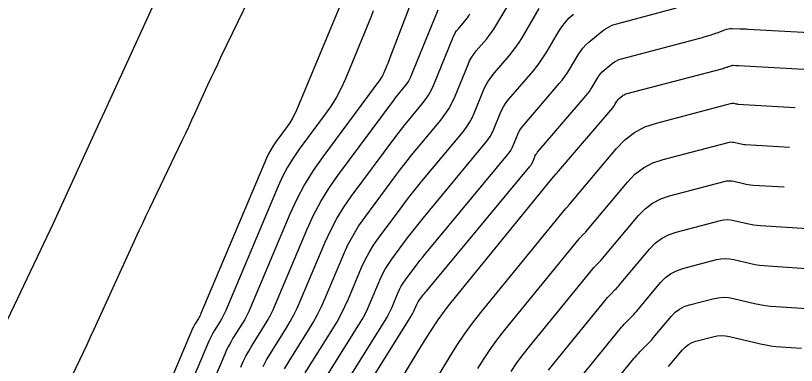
# Model space of a CAD drawing. Extents: x 658976 to 668721, y 639543 to 647196.
# Drawn here: x 662205.5 to 662275.7, y 642477.5 to 642508.9 of the extents above; entities that cross this region are included whole.
import ezdxf

# ---------------------------------------------------------------- set-up
doc = ezdxf.new("R2010")
doc.units = 0
doc.layers.add('Ex_Major Contours', color=7, linetype='Continuous')
doc.layers.add('Ex_Minor Contours', color=7, linetype='Continuous')

msp = doc.modelspace()

# ---------------------------------------------------------------- linework, layer by layer
at = {"layer": 'Ex_Major Contours'}
for points in [[(662240.913, 642509.639), (662239.177, 642505.117), (662239.111, 642504.947), (662239.044, 642504.776), (662238.975, 642504.606), (662238.905, 642504.437), (662238.624, 642503.761), (662238.549, 642503.594), (662238.464, 642503.433), (662238.369, 642503.278), (662238.265, 642503.128), (662233.135, 642496.216), (662232.283, 642494.992), (662231.508, 642493.725), (662230.81, 642492.413), (662230.19, 642491.057), (662226.657, 642482.683), (662226.495, 642482.318), (662226.318, 642481.961), (662226.127, 642481.61), (662225.922, 642481.267), (662225.074, 642479.909), (662224.869, 642479.566), (662224.678, 642479.216), (662224.501, 642478.858), (662224.339, 642478.493), (662220.127, 642468.534)], [(662232.884, 642475.519), (662236.388, 642481.13), (662236.671, 642481.604), (662236.935, 642482.088), (662237.179, 642482.582), (662237.404, 642483.086), (662238.263, 642485.122), (662238.492, 642485.623), (662238.75, 642486.108), (662239.036, 642486.576), (662239.351, 642487.028), (662240.759, 642488.926), (662241.107, 642489.387), (662241.46, 642489.844), (662241.82, 642490.296), (662242.187, 642490.743), (662247.746, 642497.434), (662247.975, 642497.732), (662248.179, 642498.044), (662248.359, 642498.372), (662248.514, 642498.714), (662249.084, 642500.113), (662249.24, 642500.455), (662249.421, 642500.781), (662249.628, 642501.092), (662249.861, 642501.386), (662252.036, 642503.924), (662252.371, 642504.332), (662252.686, 642504.754), (662252.983, 642505.189), (662253.26, 642505.638), (662254.331, 642507.462), (662254.617, 642507.903), (662254.937, 642508.314), (662255.292, 642508.695), (662255.682, 642509.046)], [(662247.058, 642477.182), (662247.63, 642478.094), (662248.233, 642478.984), (662248.868, 642479.852), (662249.533, 642480.699), (662256.178, 642488.846), (662256.224, 642488.901), (662256.272, 642488.955), (662256.321, 642489.008), (662256.371, 642489.059), (662256.574, 642489.262), (662256.625, 642489.314), (662256.674, 642489.366), (662256.722, 642489.42), (662256.768, 642489.475), (662260.511, 642493.952), (662261.191, 642494.653), (662261.952, 642495.226), (662262.794, 642495.67), (662263.718, 642495.987), (662269.557, 642497.517), (662269.687, 642497.543), (662269.816, 642497.553), (662269.946, 642497.547), (662270.076, 642497.524), (662270.596, 642497.402), (662270.727, 642497.375), (662270.858, 642497.352), (662270.99, 642497.336), (662271.123, 642497.325), (662275.087, 642497.073)], [(662264.194, 642477.363), (662264.355, 642477.551), (662265.469, 642478.885), (662265.723, 642479.146), (662266.007, 642479.36), (662266.322, 642479.526), (662266.666, 642479.644), (662268.194, 642480.044), (662268.568, 642480.119), (662268.944, 642480.147), (662269.32, 642480.129), (662269.696, 642480.064), (662272.483, 642479.411), (662272.934, 642479.316), (662273.387, 642479.239), (662273.843, 642479.181), (662274.302, 642479.143), (662276.143, 642479.026)]]:
    msp.add_lwpolyline(points, dxfattribs=at)
at = {"layer": 'Ex_Minor Contours'}
for points in [[(662208.753, 642472.617), (662211.311, 642477.974), (662211.638, 642478.662), (662211.962, 642479.352), (662212.283, 642480.043), (662212.602, 642480.736), (662216.346, 642488.923), (662216.655, 642489.594), (662216.966, 642490.263), (662217.281, 642490.931), (662217.598, 642491.598), (662220.508, 642497.672), (662220.804, 642498.295), (662221.098, 642498.918), (662221.389, 642499.543), (662221.677, 642500.169), (662222.825, 642502.676), (662223.114, 642503.303), (662223.405, 642503.927), (662223.699, 642504.551), (662223.995, 642505.173), (662227.083, 642511.609)], [(662229.71, 642477.165), (662230.128, 642477.865), (662231.858, 642480.634), (662232.276, 642481.334), (662232.665, 642482.049), (662233.026, 642482.778), (662233.357, 642483.523), (662234.998, 642487.412), (662235.403, 642488.296), (662235.858, 642489.152), (662236.363, 642489.979), (662236.919, 642490.777), (662239.706, 642494.532), (662240.168, 642495.145), (662240.638, 642495.752), (662241.116, 642496.353), (662241.603, 642496.947), (662243.737, 642499.516), (662244.122, 642500.015), (662244.464, 642500.54), (662244.766, 642501.09), (662245.026, 642501.664), (662246.19, 642504.518), (662246.338, 642504.844), (662246.511, 642505.156), (662246.709, 642505.452), (662246.931, 642505.733), (662247.87, 642506.828), (662248.098, 642507.106), (662248.313, 642507.394), (662248.515, 642507.69), (662248.704, 642507.997), (662250.837, 642511.627)], [(662203.322, 642478.485), (662208.942, 642490.269), (662209.097, 642490.594), (662209.25, 642490.921), (662209.402, 642491.248), (662209.552, 642491.575), (662213.265, 642499.692), (662213.276, 642499.716), (662213.287, 642499.741), (662213.299, 642499.766), (662213.311, 642499.79), (662213.357, 642499.888), (662213.369, 642499.912), (662213.381, 642499.937), (662213.392, 642499.961), (662213.403, 642499.986), (662218.507, 642511.134)], [(662235.353, 642511.42), (662230.773, 642500.404), (662230.599, 642500.017), (662230.401, 642499.643), (662230.181, 642499.282), (662229.939, 642498.934), (662228.924, 642497.566), (662228.682, 642497.218), (662228.461, 642496.857), (662228.262, 642496.484), (662228.086, 642496.098), (662222.191, 642482.124), (662222.141, 642482.012), (662222.087, 642481.902), (662222.028, 642481.794), (662221.965, 642481.689), (662221.705, 642481.272), (662221.642, 642481.167), (662221.583, 642481.059), (662221.529, 642480.95), (662221.479, 642480.838), (662215.455, 642466.594)], [(662225.768, 642477.321), (662225.988, 642477.813), (662226.226, 642478.294), (662226.483, 642478.766), (662226.759, 642479.228), (662227.901, 642481.056), (662228.177, 642481.518), (662228.434, 642481.99), (662228.672, 642482.472), (662228.891, 642482.963), (662231.733, 642489.702), (662232.313, 642490.97), (662232.966, 642492.196), (662233.69, 642493.381), (662234.487, 642494.525), (662239.545, 642501.34), (662239.671, 642501.507), (662239.799, 642501.673), (662239.93, 642501.837), (662240.062, 642501.999), (662240.598, 642502.644), (662240.725, 642502.809), (662240.839, 642502.983), (662240.939, 642503.165), (662241.025, 642503.355), (662243.497, 642509.417)], [(662231.572, 642476.797), (662234.039, 642480.747), (662234.43, 642481.402), (662234.795, 642482.071), (662235.132, 642482.754), (662235.442, 642483.451), (662236.63, 642486.267), (662236.947, 642486.96), (662237.304, 642487.63), (662237.7, 642488.278), (662238.135, 642488.902), (662240.082, 642491.526), (662240.563, 642492.164), (662241.052, 642492.796), (662241.55, 642493.421), (662242.056, 642494.039), (662245.741, 642498.475), (662246.048, 642498.874), (662246.322, 642499.292), (662246.562, 642499.731), (662246.77, 642500.189), (662247.536, 642502.069), (662247.743, 642502.524), (662247.984, 642502.957), (662248.26, 642503.37), (662248.57, 642503.762), (662249.878, 642505.288), (662250.196, 642505.676), (662250.495, 642506.077), (662250.777, 642506.49), (662251.041, 642506.917), (662252.584, 642509.544)], [(662234.196, 642474.241), (662238.738, 642481.513), (662238.913, 642481.806), (662239.075, 642482.104), (662239.226, 642482.409), (662239.365, 642482.72), (662239.895, 642483.978), (662240.036, 642484.287), (662240.196, 642484.586), (662240.372, 642484.875), (662240.567, 642485.154), (662241.436, 642486.325), (662241.651, 642486.61), (662241.869, 642486.892), (662242.091, 642487.171), (662242.317, 642487.447), (662249.75, 642496.393), (662249.901, 642496.59), (662250.036, 642496.796), (662250.155, 642497.013), (662250.258, 642497.239), (662250.635, 642498.164), (662250.737, 642498.39), (662250.857, 642498.606), (662250.994, 642498.811), (662251.148, 642499.006), (662254.42, 642502.822), (662254.662, 642503.117), (662254.89, 642503.422), (662255.104, 642503.737), (662255.304, 642504.061), (662256.078, 642505.379), (662256.285, 642505.697), (662256.516, 642505.994), (662256.773, 642506.27), (662257.055, 642506.524), (662258.235, 642507.499), (662258.54, 642507.724), (662258.863, 642507.913), (662259.205, 642508.066), (662259.565, 642508.182), (662264.91, 642509.595)], [(662237.679, 642509.329), (662237.481, 642508.819), (662237.279, 642508.31), (662237.074, 642507.802), (662236.866, 642507.296), (662235.17, 642503.217), (662234.793, 642502.382), (662234.367, 642501.575), (662233.893, 642500.796), (662233.37, 642500.044), (662231.03, 642496.891), (662230.482, 642496.105), (662229.984, 642495.291), (662229.536, 642494.449), (662229.138, 642493.578), (662224.424, 642482.403), (662224.318, 642482.165), (662224.202, 642481.931), (662224.078, 642481.702), (662223.944, 642481.478), (662223.39, 642480.591), (662223.256, 642480.367), (662223.131, 642480.138), (662223.015, 642479.904), (662222.909, 642479.666), (662217.791, 642467.564)], [(662227.773, 642477.372), (662228.097, 642477.966), (662228.444, 642478.547), (662229.879, 642480.845), (662230.226, 642481.426), (662230.55, 642482.019), (662230.849, 642482.625), (662231.124, 642483.243), (662233.366, 642488.557), (662233.858, 642489.633), (662234.412, 642490.674), (662235.027, 642491.68), (662235.703, 642492.651), (662239.625, 642497.936), (662239.919, 642498.326), (662240.218, 642498.712), (662240.523, 642499.095), (662240.833, 642499.473), (662242.082, 642500.977), (662242.378, 642501.362), (662242.643, 642501.767), (662242.875, 642502.191), (662243.076, 642502.634), (662244.843, 642506.968), (662244.933, 642507.165), (662245.038, 642507.354), (662245.158, 642507.533), (662245.293, 642507.704), (662245.861, 642508.367), (662246, 642508.536), (662246.13, 642508.71), (662246.253, 642508.89), (662246.367, 642509.076)], [(662235.507, 642472.963), (662241.088, 642481.896), (662241.154, 642482.007), (662241.216, 642482.121), (662241.273, 642482.237), (662241.326, 642482.355), (662241.527, 642482.833), (662241.581, 642482.95), (662241.642, 642483.064), (662241.709, 642483.174), (662241.783, 642483.28), (662242.113, 642483.725), (662242.195, 642483.833), (662242.278, 642483.94), (662242.362, 642484.047), (662242.448, 642484.151), (662251.754, 642495.352), (662251.828, 642495.448), (662251.894, 642495.549), (662251.951, 642495.654), (662252.001, 642495.764), (662252.185, 642496.215), (662252.235, 642496.325), (662252.294, 642496.43), (662252.36, 642496.53), (662252.435, 642496.625), (662256.804, 642501.721), (662256.953, 642501.903), (662257.093, 642502.09), (662257.225, 642502.284), (662257.349, 642502.484), (662257.826, 642503.296), (662257.953, 642503.492), (662258.095, 642503.675), (662258.253, 642503.845), (662258.427, 642504.002), (662259.155, 642504.602), (662259.342, 642504.741), (662259.541, 642504.857), (662259.752, 642504.951), (662259.974, 642505.023), (662267.005, 642506.882), (662267.137, 642506.917), (662267.268, 642506.954), (662267.398, 642506.992), (662267.529, 642507.032), (662268.048, 642507.195), (662268.178, 642507.236), (662268.307, 642507.279), (662268.435, 642507.324), (662268.563, 642507.371), (662269.25, 642507.628), (662269.408, 642507.679), (662269.569, 642507.715), (662269.733, 642507.735), (662269.899, 642507.74), (662270.633, 642507.727), (662270.812, 642507.723), (662270.99, 642507.717), (662271.168, 642507.71), (662271.346, 642507.7), (662281.265, 642507.144)], [(662237.944, 642472.51), (662242.03, 642479.285), (662242.756, 642480.443), (662243.522, 642481.572), (662244.327, 642482.674), (662245.172, 642483.748), (662253.719, 642494.228), (662253.724, 642494.234), (662253.733, 642494.242), (662253.734, 642494.244), (662254.076, 642494.653), (662254.133, 642494.721), (662254.191, 642494.789), (662254.248, 642494.857), (662254.307, 642494.925), (662259.188, 642500.619), (662259.244, 642500.688), (662259.297, 642500.759), (662259.347, 642500.832), (662259.393, 642500.907), (662259.573, 642501.213), (662259.621, 642501.287), (662259.675, 642501.356), (662259.734, 642501.42), (662259.8, 642501.479), (662260.074, 642501.706), (662260.145, 642501.758), (662260.22, 642501.802), (662260.299, 642501.837), (662260.383, 642501.864), (662269.1, 642504.168), (662269.142, 642504.18), (662269.184, 642504.192), (662269.226, 642504.204), (662269.267, 642504.217), (662269.433, 642504.268), (662269.475, 642504.282), (662269.516, 642504.295), (662269.557, 642504.31), (662269.598, 642504.325), (662269.817, 642504.407), (662269.868, 642504.423), (662269.919, 642504.434), (662269.971, 642504.441), (662270.024, 642504.442), (662270.259, 642504.438), (662270.316, 642504.437), (662270.373, 642504.435), (662270.429, 642504.433), (662270.486, 642504.43), (662282.779, 642503.74)], [(662241.168, 642472.637), (662244.544, 642478.234), (662245.193, 642479.268), (662245.878, 642480.278), (662246.597, 642481.263), (662247.353, 642482.223), (662254.949, 642491.537), (662254.972, 642491.565), (662254.997, 642491.593), (662255.022, 642491.62), (662255.047, 642491.646), (662255.152, 642491.751), (662255.178, 642491.777), (662255.203, 642491.804), (662255.227, 642491.831), (662255.251, 642491.859), (662259.52, 642496.966), (662260.285, 642497.754), (662261.141, 642498.399), (662262.089, 642498.899), (662263.128, 642499.256), (662269.901, 642501.031), (662269.945, 642501.039), (662269.99, 642501.043), (662270.035, 642501.041), (662270.081, 642501.033), (662270.261, 642500.991), (662270.306, 642500.981), (662270.352, 642500.973), (662270.398, 642500.968), (662270.444, 642500.964), (662275.573, 642500.638)], [(662250.067, 642476.92), (662250.589, 642477.69), (662251.138, 642478.442), (662251.714, 642479.174), (662257.407, 642486.155), (662257.476, 642486.237), (662257.547, 642486.317), (662257.619, 642486.395), (662257.694, 642486.472), (662257.997, 642486.774), (662258.072, 642486.851), (662258.145, 642486.929), (662258.216, 642487.009), (662258.286, 642487.09), (662261.503, 642490.939), (662262.098, 642491.552), (662262.763, 642492.052), (662263.5, 642492.441), (662264.308, 642492.718), (662269.214, 642494.004), (662269.428, 642494.047), (662269.642, 642494.063), (662269.856, 642494.053), (662270.071, 642494.016), (662270.931, 642493.814), (662271.147, 642493.768), (662271.364, 642493.732), (662271.582, 642493.704), (662271.802, 642493.685), (662274.6, 642493.508)], [(662253.408, 642477.031), (662253.894, 642477.649), (662258.637, 642483.464), (662258.728, 642483.573), (662258.822, 642483.679), (662258.918, 642483.783), (662259.017, 642483.885), (662259.42, 642484.286), (662259.519, 642484.388), (662259.616, 642484.491), (662259.711, 642484.597), (662259.803, 642484.705), (662262.495, 642487.925), (662263.004, 642488.45), (662263.574, 642488.879), (662264.205, 642489.213), (662264.897, 642489.45), (662268.87, 642490.491), (662269.169, 642490.551), (662269.467, 642490.573), (662269.767, 642490.559), (662270.066, 642490.507), (662271.266, 642490.226), (662271.567, 642490.162), (662271.87, 642490.111), (662272.175, 642490.072), (662272.481, 642490.046), (662278.61, 642489.657)], [(662256.075, 642476.124), (662259.866, 642480.772), (662259.98, 642480.908), (662260.097, 642481.041), (662260.217, 642481.171), (662260.341, 642481.297), (662260.842, 642481.798), (662260.966, 642481.925), (662261.087, 642482.054), (662261.205, 642482.186), (662261.32, 642482.321), (662263.486, 642484.912), (662263.91, 642485.349), (662264.385, 642485.706), (662264.911, 642485.984), (662265.487, 642486.181), (662268.527, 642486.978), (662268.91, 642487.054), (662269.293, 642487.083), (662269.677, 642487.064), (662270.062, 642486.998), (662271.602, 642486.638), (662271.988, 642486.556), (662272.376, 642486.49), (662272.767, 642486.44), (662273.161, 642486.407), (662277.483, 642486.133)], [(662258.256, 642474.599), (662261.095, 642478.081), (662261.231, 642478.244), (662261.372, 642478.403), (662261.516, 642478.558), (662261.664, 642478.71), (662262.265, 642479.31), (662262.413, 642479.462), (662262.558, 642479.617), (662262.7, 642479.775), (662262.838, 642479.936), (662264.478, 642481.898), (662264.817, 642482.247), (662265.196, 642482.533), (662265.616, 642482.755), (662266.077, 642482.913), (662268.183, 642483.465), (662268.651, 642483.558), (662269.119, 642483.593), (662269.587, 642483.57), (662270.057, 642483.489), (662271.937, 642483.049), (662272.408, 642482.949), (662272.882, 642482.869), (662273.36, 642482.809), (662273.84, 642482.768), (662276.662, 642482.589)]]:
    msp.add_lwpolyline(points, dxfattribs=at)

doc.saveas('drawing.dxf')
